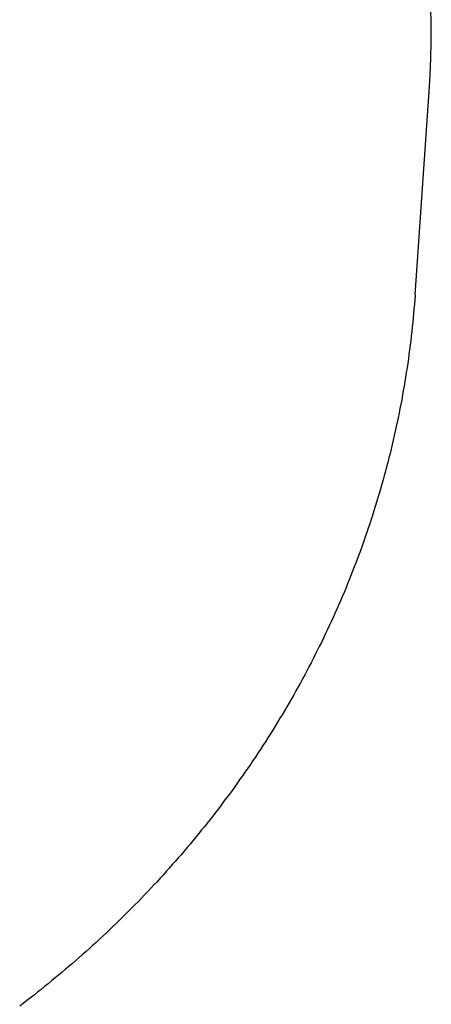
# Model space of a CAD drawing. Extents: x 1107 to 4046, y 937 to 3355.
# Tile 479 of 656: x 2212.15 to 2213.18, y 2650.51 to 2652.98. Entities that reach past the tile are written whole.
import ezdxf

# ---------------------------------------------------------------- set-up
doc = ezdxf.new("R2010")
doc.units = 0
doc.layers.add('KF_VIDA_L___C_REAR', color=7, linetype='CONTINUOUS')

# ---------------------------------------------------------------- blocks, each defined once
blk = doc.blocks.new('KF_VIDA_L___C_REAR')
at = {"layer": 'KF_VIDA_L___C_REAR'}
blk.add_line((26.159162, 963.074954), (26.194874, 963.585339), dxfattribs=at)
for points in [[(26.1949, 963.585, 0), (26.1974, 963.627, 0), (26.1991, 963.669, 0), (26.1999, 963.711, 0), (26.1999, 963.754, 0), (26.199, 963.796, 0)], [(26.1592, 963.075, 0), (26.1583, 963.063, 0), (26.1574, 963.052, 0), (26.1565, 963.04, 0), (26.1555, 963.029, 0), (26.1544, 963.018, 0), (26.1533, 963.006, 0), (26.1521, 962.995, 0), (26.1509, 962.983, 0), (26.1496, 962.972, 0), (26.1482, 962.96, 0), (26.1468, 962.949, 0), (26.1454, 962.937, 0), (26.1439, 962.926, 0), (26.1423, 962.915, 0), (26.1407, 962.903, 0), (26.139, 962.892, 0), (26.1372, 962.88, 0), (26.1354, 962.869, 0), (26.1336, 962.858, 0), (26.1317, 962.846, 0), (26.1297, 962.835, 0), (26.1277, 962.824, 0), (26.1256, 962.812, 0), (26.1235, 962.801, 0), (26.1213, 962.79, 0), (26.119, 962.778, 0), (26.1167, 962.767, 0), (26.1144, 962.756, 0), (26.112, 962.745, 0), (26.1095, 962.733, 0), (26.107, 962.722, 0), (26.1044, 962.711, 0), (26.1018, 962.7, 0), (26.0991, 962.688, 0), (26.0964, 962.677, 0), (26.0936, 962.666, 0), (26.0908, 962.655, 0), (26.0879, 962.644, 0), (26.0849, 962.633, 0), (26.0819, 962.622, 0), (26.0789, 962.611, 0), (26.0758, 962.6, 0), (26.0726, 962.588, 0), (26.0694, 962.577, 0), (26.0661, 962.566, 0), (26.0628, 962.555, 0), (26.0594, 962.544, 0), (26.056, 962.533, 0), (26.0525, 962.522, 0), (26.049, 962.512, 0), (26.0454, 962.501, 0), (26.0418, 962.49, 0), (26.0381, 962.479, 0), (26.0343, 962.468, 0), (26.0305, 962.457, 0), (26.0267, 962.446, 0), (26.0228, 962.436, 0), (26.0188, 962.425, 0), (26.0148, 962.414, 0), (26.0108, 962.403, 0), (26.0067, 962.393, 0), (26.0025, 962.382, 0), (25.9983, 962.371, 0), (25.9941, 962.36, 0), (25.9898, 962.35, 0), (25.9854, 962.339, 0), (25.981, 962.329, 0), (25.9765, 962.318, 0), (25.972, 962.308, 0), (25.9674, 962.297, 0), (25.9628, 962.287, 0), (25.9582, 962.276, 0), (25.9535, 962.266, 0), (25.9487, 962.255, 0), (25.9439, 962.245, 0), (25.939, 962.234, 0), (25.9341, 962.224, 0), (25.9292, 962.214, 0), (25.9242, 962.203, 0), (25.9191, 962.193, 0), (25.914, 962.183, 0), (25.9089, 962.173, 0), (25.9037, 962.162, 0), (25.8985, 962.152, 0), (25.8932, 962.142, 0), (25.8878, 962.132, 0), (25.8825, 962.122, 0), (25.877, 962.112, 0), (25.8716, 962.102, 0), (25.866, 962.092, 0), (25.8605, 962.082, 0), (25.8549, 962.072, 0), (25.8492, 962.062, 0), (25.8435, 962.052, 0), (25.8378, 962.042, 0), (25.832, 962.032, 0), (25.8261, 962.022, 0), (25.8202, 962.013, 0), (25.8143, 962.003, 0), (25.8083, 961.993, 0), (25.8023, 961.983, 0), (25.7963, 961.974, 0), (25.7902, 961.964, 0), (25.784, 961.954, 0), (25.7778, 961.945, 0), (25.7716, 961.935, 0), (25.7653, 961.926, 0), (25.759, 961.916, 0), (25.7526, 961.907, 0), (25.7462, 961.897, 0), (25.7398, 961.888, 0), (25.7333, 961.879, 0), (25.7268, 961.869, 0), (25.7202, 961.86, 0), (25.7136, 961.851, 0), (25.7069, 961.841, 0), (25.7002, 961.832, 0), (25.6935, 961.823, 0), (25.6867, 961.814, 0), (25.6799, 961.805, 0), (25.673, 961.795, 0), (25.6661, 961.786, 0), (25.6592, 961.777, 0), (25.6522, 961.768, 0), (25.6452, 961.759, 0), (25.6381, 961.75, 0), (25.631, 961.741, 0), (25.6239, 961.733, 0), (25.6167, 961.724, 0), (25.6095, 961.715, 0), (25.6023, 961.706, 0), (25.595, 961.697, 0), (25.5876, 961.689, 0), (25.5803, 961.68, 0), (25.5729, 961.671, 0), (25.5654, 961.663, 0), (25.5579, 961.654, 0), (25.5504, 961.646, 0), (25.5429, 961.637, 0), (25.5353, 961.629, 0), (25.5277, 961.62, 0), (25.52, 961.612, 0), (25.5123, 961.603, 0), (25.5046, 961.595, 0), (25.4968, 961.587, 0), (25.489, 961.579, 0), (25.4811, 961.57, 0), (25.4733, 961.562, 0), (25.4654, 961.554, 0), (25.4574, 961.546, 0), (25.4494, 961.538, 0), (25.4414, 961.53, 0), (25.4334, 961.522, 0), (25.4253, 961.514, 0), (25.4172, 961.506, 0), (25.409, 961.498, 0), (25.4008, 961.49, 0), (25.3926, 961.482, 0), (25.3844, 961.474, 0), (25.3761, 961.467, 0), (25.3678, 961.459, 0), (25.3594, 961.451, 0), (25.351, 961.444, 0), (25.3426, 961.436, 0), (25.3342, 961.428, 0), (25.3257, 961.421, 0), (25.3172, 961.413, 0), (25.3087, 961.406, 0), (25.3001, 961.398, 0), (25.2915, 961.391, 0), (25.2829, 961.384, 0), (25.2742, 961.376, 0), (25.2655, 961.369, 0), (25.2568, 961.362, 0), (25.248, 961.355, 0), (25.2392, 961.347, 0), (25.2304, 961.34, 0), (25.2216, 961.333, 0), (25.2127, 961.326, 0), (25.2038, 961.319, 0), (25.1949, 961.312, 0), (25.1859, 961.305, 0), (25.1769, 961.298, 0), (25.1679, 961.291, 0)]]:
    blk.add_polyline3d(points, dxfattribs=at)

msp = doc.modelspace()

# ---------------------------------------------------------------- block references
at = {"layer": 'KF_VIDA_L___C_REAR'}
msp.add_blockref('KF_VIDA_L___C_REAR', (2186.9791, 1689.2132), dxfattribs=at)

doc.saveas('drawing.dxf')
